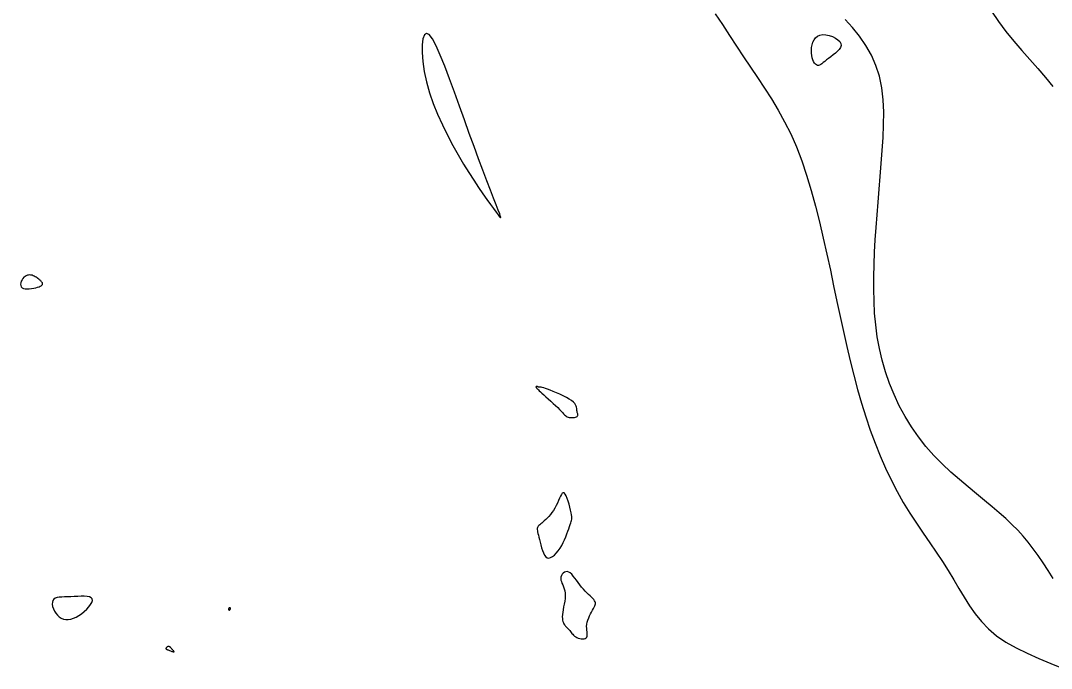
# Model space of a CAD drawing. Extents: x 3040093 to 3056816, y 408076 to 509144.
# Drawn here: x 3046527.7 to 3046611.4, y 435437.4 to 435490 of the extents above; entities that cross this region are included whole.
import ezdxf

# ---------------------------------------------------------------- set-up
doc = ezdxf.new("R2010")
doc.units = 0
doc.layers.add('V-CHAN-CONT-EL17', color=7, linetype='Continuous')

msp = doc.modelspace()

# ---------------------------------------------------------------- linework, layer by layer
at = {"layer": 'V-CHAN-CONT-EL17'}
for points in [[(3046584.113, 435490.509), (3046584.687, 435489.632), (3046585.259, 435488.757), (3046585.832, 435487.888), (3046586.405, 435487.028), (3046586.981, 435486.179), (3046587.555, 435485.33), (3046588.122, 435484.474), (3046588.679, 435483.598), (3046589.22, 435482.693), (3046589.74, 435481.749), (3046590.236, 435480.755), (3046590.701, 435479.7), (3046591.133, 435478.578), (3046591.533, 435477.398), (3046591.906, 435476.169), (3046592.253, 435474.904), (3046592.579, 435473.613), (3046592.886, 435472.309), (3046593.177, 435471.003), (3046593.457, 435469.705), (3046593.727, 435468.426), (3046593.992, 435467.168), (3046594.255, 435465.929), (3046594.52, 435464.709), (3046594.789, 435463.509), (3046595.068, 435462.328), (3046595.358, 435461.166), (3046595.664, 435460.023), (3046595.989, 435458.898), (3046596.333, 435457.794), (3046596.699, 435456.714), (3046597.087, 435455.658), (3046597.497, 435454.631), (3046597.931, 435453.633), (3046598.39, 435452.669), (3046598.874, 435451.739), (3046599.383, 435450.845), (3046599.911, 435449.985), (3046600.45, 435449.155), (3046600.991, 435448.35), (3046601.528, 435447.567), (3046602.052, 435446.802), (3046602.555, 435446.051), (3046603.03, 435445.31), (3046603.473, 435444.576), (3046603.896, 435443.853), (3046604.316, 435443.147), (3046604.749, 435442.461), (3046605.214, 435441.801), (3046605.725, 435441.172), (3046606.301, 435440.579), (3046606.957, 435440.026), (3046607.705, 435439.517), (3046608.536, 435439.045), (3046609.433, 435438.603), (3046610.382, 435438.184), (3046611.369, 435437.778), (3046612.376, 435437.378)], [(3046606.545, 435490.71), (3046607.116, 435489.876), (3046607.718, 435489.065), (3046608.347, 435488.281), (3046608.997, 435487.527), (3046609.654, 435486.794), (3046610.304, 435486.072), (3046610.932, 435485.349), (3046611.521, 435484.617)], [(3046611.547, 435444.683), (3046611.133, 435445.322), (3046610.731, 435445.942), (3046610.334, 435446.533), (3046609.935, 435447.088), (3046609.529, 435447.611), (3046609.109, 435448.109), (3046608.67, 435448.59), (3046608.206, 435449.063), (3046607.711, 435449.533), (3046607.179, 435450.01), (3046606.604, 435450.5), (3046605.984, 435451.01), (3046605.326, 435451.544), (3046604.642, 435452.105), (3046603.944, 435452.695), (3046603.241, 435453.316), (3046602.546, 435453.972), (3046601.87, 435454.665), (3046601.224, 435455.397), (3046600.617, 435456.171), (3046600.053, 435456.982), (3046599.533, 435457.827), (3046599.06, 435458.7), (3046598.634, 435459.597), (3046598.257, 435460.514), (3046597.931, 435461.445), (3046597.658, 435462.387), (3046597.439, 435463.335), (3046597.268, 435464.289), (3046597.143, 435465.249), (3046597.057, 435466.216), (3046597.006, 435467.189), (3046596.985, 435468.168), (3046596.99, 435469.155), (3046597.015, 435470.149), (3046597.056, 435471.15), (3046597.11, 435472.159), (3046597.176, 435473.175), (3046597.25, 435474.197), (3046597.332, 435475.226), (3046597.417, 435476.262), (3046597.505, 435477.304), (3046597.592, 435478.353), (3046597.675, 435479.406), (3046597.744, 435480.457), (3046597.786, 435481.5), (3046597.788, 435482.527), (3046597.739, 435483.53), (3046597.627, 435484.502), (3046597.438, 435485.435), (3046597.162, 435486.322), (3046596.79, 435487.157), (3046596.336, 435487.944), (3046595.819, 435488.686), (3046595.256, 435489.388), (3046594.667, 435490.055)]]:
    msp.add_lwpolyline(points, dxfattribs=at)
for points in [[(3046563.334, 435483.023), (3046562.929, 435484.149), (3046562.531, 435485.237), (3046562.147, 435486.249), (3046561.783, 435487.15), (3046561.446, 435487.903), (3046561.142, 435488.471), (3046560.879, 435488.819), (3046560.661, 435488.921), (3046560.492, 435488.796), (3046560.376, 435488.474), (3046560.314, 435487.986), (3046560.308, 435487.361), (3046560.363, 435486.631), (3046560.48, 435485.826), (3046560.661, 435484.975), (3046560.908, 435484.105), (3046561.212, 435483.229), (3046561.564, 435482.355), (3046561.952, 435481.492), (3046562.367, 435480.647), (3046562.799, 435479.83), (3046563.238, 435479.049), (3046563.673, 435478.313), (3046564.094, 435477.628), (3046564.499, 435476.998), (3046564.881, 435476.422), (3046565.237, 435475.903), (3046565.562, 435475.441), (3046565.854, 435475.037), (3046566.107, 435474.692), (3046566.318, 435474.407), (3046566.483, 435474.184), (3046566.601, 435474.031), (3046566.673, 435473.954), (3046566.698, 435473.962), (3046566.675, 435474.062), (3046566.606, 435474.263), (3046566.489, 435474.572), (3046566.325, 435474.997), (3046566.114, 435475.544), (3046565.86, 435476.202), (3046565.57, 435476.963), (3046565.247, 435477.814), (3046564.897, 435478.743), (3046564.526, 435479.741), (3046564.138, 435480.795), (3046563.739, 435481.894)], [(3046591.925, 435487.538), (3046591.941, 435487.764), (3046591.981, 435487.989), (3046592.046, 435488.204), (3046592.139, 435488.4), (3046592.264, 435488.568), (3046592.422, 435488.699), (3046592.617, 435488.785), (3046592.848, 435488.818), (3046593.103, 435488.803), (3046593.367, 435488.747), (3046593.627, 435488.657), (3046593.866, 435488.539), (3046594.071, 435488.401), (3046594.226, 435488.25), (3046594.318, 435488.091), (3046594.334, 435487.932), (3046594.285, 435487.773), (3046594.182, 435487.617), (3046594.038, 435487.463), (3046593.866, 435487.312), (3046593.678, 435487.167), (3046593.488, 435487.026), (3046593.307, 435486.892), (3046593.147, 435486.765), (3046593.006, 435486.648), (3046592.882, 435486.545), (3046592.771, 435486.457), (3046592.672, 435486.388), (3046592.581, 435486.341), (3046592.495, 435486.318), (3046592.412, 435486.323), (3046592.329, 435486.359), (3046592.248, 435486.423), (3046592.172, 435486.514), (3046592.101, 435486.631), (3046592.039, 435486.772), (3046591.989, 435486.935), (3046591.951, 435487.118), (3046591.929, 435487.32)], [(3046527.891, 435469.031), (3046527.819, 435468.921), (3046527.761, 435468.802), (3046527.721, 435468.679), (3046527.703, 435468.558), (3046527.711, 435468.446), (3046527.75, 435468.348), (3046527.823, 435468.27), (3046527.932, 435468.217), (3046528.072, 435468.188), (3046528.234, 435468.179), (3046528.409, 435468.186), (3046528.59, 435468.206), (3046528.768, 435468.236), (3046528.934, 435468.273), (3046529.081, 435468.314), (3046529.202, 435468.354), (3046529.297, 435468.395), (3046529.37, 435468.435), (3046529.423, 435468.474), (3046529.459, 435468.512), (3046529.481, 435468.549), (3046529.491, 435468.584), (3046529.492, 435468.616), (3046529.486, 435468.647), (3046529.475, 435468.677), (3046529.457, 435468.706), (3046529.434, 435468.735), (3046529.404, 435468.766), (3046529.369, 435468.8), (3046529.329, 435468.836), (3046529.282, 435468.877), (3046529.231, 435468.922), (3046529.174, 435468.972), (3046529.112, 435469.023), (3046529.045, 435469.074), (3046528.973, 435469.124), (3046528.896, 435469.171), (3046528.814, 435469.214), (3046528.727, 435469.251), (3046528.636, 435469.281), (3046528.541, 435469.301), (3046528.444, 435469.31), (3046528.346, 435469.306), (3046528.249, 435469.287), (3046528.153, 435469.252), (3046528.061, 435469.199), (3046527.973, 435469.125)], [(3046569.61, 435460.117), (3046569.628, 435460.095), (3046569.654, 435460.067), (3046569.692, 435460.029), (3046569.746, 435459.978), (3046569.818, 435459.91), (3046569.914, 435459.823), (3046570.037, 435459.713), (3046570.187, 435459.577), (3046570.361, 435459.421), (3046570.551, 435459.25), (3046570.748, 435459.07), (3046570.947, 435458.888), (3046571.138, 435458.709), (3046571.317, 435458.54), (3046571.473, 435458.386), (3046571.604, 435458.252), (3046571.711, 435458.137), (3046571.801, 435458.041), (3046571.877, 435457.961), (3046571.947, 435457.896), (3046572.014, 435457.845), (3046572.085, 435457.805), (3046572.165, 435457.774), (3046572.256, 435457.753), (3046572.358, 435457.74), (3046572.463, 435457.734), (3046572.569, 435457.737), (3046572.67, 435457.747), (3046572.762, 435457.766), (3046572.84, 435457.791), (3046572.899, 435457.824), (3046572.936, 435457.865), (3046572.954, 435457.912), (3046572.957, 435457.965), (3046572.948, 435458.025), (3046572.931, 435458.089), (3046572.911, 435458.159), (3046572.891, 435458.234), (3046572.875, 435458.313), (3046572.866, 435458.395), (3046572.858, 435458.482), (3046572.844, 435458.573), (3046572.817, 435458.67), (3046572.771, 435458.772), (3046572.697, 435458.879), (3046572.59, 435458.993), (3046572.442, 435459.113), (3046572.25, 435459.24), (3046572.021, 435459.371), (3046571.766, 435459.502), (3046571.497, 435459.629), (3046571.224, 435459.751), (3046570.959, 435459.862), (3046570.713, 435459.96), (3046570.497, 435460.041), (3046570.32, 435460.103), (3046570.179, 435460.147), (3046570.069, 435460.177), (3046569.987, 435460.195), (3046569.926, 435460.204), (3046569.883, 435460.206), (3046569.853, 435460.205), (3046569.831, 435460.202), (3046569.812, 435460.202), (3046569.797, 435460.203), (3046569.783, 435460.205), (3046569.77, 435460.209), (3046569.757, 435460.213), (3046569.744, 435460.219), (3046569.729, 435460.226), (3046569.713, 435460.233), (3046569.694, 435460.24), (3046569.674, 435460.248), (3046569.652, 435460.255), (3046569.631, 435460.26), (3046569.61, 435460.264), (3046569.592, 435460.266), (3046569.576, 435460.265), (3046569.564, 435460.26), (3046569.557, 435460.252), (3046569.554, 435460.241), (3046569.554, 435460.227), (3046569.558, 435460.211), (3046569.565, 435460.194), (3046569.574, 435460.175), (3046569.584, 435460.156), (3046569.596, 435460.136)], [(3046570.601, 435446.332), (3046570.743, 435446.365), (3046570.894, 435446.446), (3046571.049, 435446.569), (3046571.205, 435446.728), (3046571.358, 435446.915), (3046571.505, 435447.125), (3046571.641, 435447.349), (3046571.765, 435447.583), (3046571.876, 435447.82), (3046571.976, 435448.056), (3046572.064, 435448.286), (3046572.142, 435448.506), (3046572.211, 435448.71), (3046572.272, 435448.894), (3046572.325, 435449.053), (3046572.371, 435449.184), (3046572.41, 435449.294), (3046572.439, 435449.393), (3046572.459, 435449.487), (3046572.467, 435449.588), (3046572.464, 435449.703), (3046572.447, 435449.842), (3046572.415, 435450.013), (3046572.369, 435450.221), (3046572.31, 435450.456), (3046572.24, 435450.704), (3046572.163, 435450.949), (3046572.081, 435451.177), (3046571.997, 435451.375), (3046571.913, 435451.526), (3046571.833, 435451.618), (3046571.756, 435451.639), (3046571.684, 435451.596), (3046571.613, 435451.5), (3046571.54, 435451.36), (3046571.465, 435451.188), (3046571.385, 435450.995), (3046571.297, 435450.79), (3046571.2, 435450.585), (3046571.092, 435450.388), (3046570.975, 435450.201), (3046570.851, 435450.026), (3046570.724, 435449.863), (3046570.595, 435449.712), (3046570.468, 435449.576), (3046570.345, 435449.453), (3046570.228, 435449.345), (3046570.121, 435449.252), (3046570.023, 435449.172), (3046569.935, 435449.102), (3046569.859, 435449.039), (3046569.794, 435448.98), (3046569.741, 435448.923), (3046569.7, 435448.863), (3046569.673, 435448.799), (3046569.659, 435448.728), (3046569.657, 435448.648), (3046569.666, 435448.555), (3046569.686, 435448.448), (3046569.714, 435448.325), (3046569.749, 435448.183), (3046569.791, 435448.02), (3046569.837, 435447.833), (3046569.888, 435447.623), (3046569.944, 435447.398), (3046570.007, 435447.17), (3046570.078, 435446.948), (3046570.158, 435446.745), (3046570.249, 435446.571), (3046570.352, 435446.438), (3046570.469, 435446.355)], [(3046572.992, 435439.826), (3046573.11, 435439.792), (3046573.229, 435439.772), (3046573.346, 435439.766), (3046573.455, 435439.775), (3046573.55, 435439.802), (3046573.628, 435439.846), (3046573.684, 435439.908), (3046573.714, 435439.99), (3046573.723, 435440.09), (3046573.717, 435440.206), (3046573.702, 435440.335), (3046573.685, 435440.477), (3046573.672, 435440.629), (3046573.669, 435440.789), (3046573.682, 435440.955), (3046573.715, 435441.125), (3046573.767, 435441.297), (3046573.833, 435441.468), (3046573.909, 435441.636), (3046573.99, 435441.798), (3046574.071, 435441.952), (3046574.15, 435442.096), (3046574.221, 435442.227), (3046574.281, 435442.343), (3046574.328, 435442.446), (3046574.36, 435442.539), (3046574.376, 435442.626), (3046574.375, 435442.708), (3046574.356, 435442.789), (3046574.317, 435442.871), (3046574.257, 435442.958), (3046574.175, 435443.051), (3046574.074, 435443.152), (3046573.957, 435443.262), (3046573.828, 435443.382), (3046573.69, 435443.513), (3046573.546, 435443.655), (3046573.4, 435443.809), (3046573.255, 435443.977), (3046573.113, 435444.157), (3046572.976, 435444.344), (3046572.842, 435444.531), (3046572.711, 435444.709), (3046572.583, 435444.873), (3046572.457, 435445.013), (3046572.332, 435445.124), (3046572.209, 435445.198), (3046572.087, 435445.229), (3046571.97, 435445.22), (3046571.861, 435445.179), (3046571.764, 435445.11), (3046571.682, 435445.019), (3046571.618, 435444.911), (3046571.578, 435444.793), (3046571.563, 435444.669), (3046571.577, 435444.545), (3046571.613, 435444.419), (3046571.665, 435444.289), (3046571.727, 435444.152), (3046571.79, 435444.005), (3046571.849, 435443.847), (3046571.896, 435443.675), (3046571.924, 435443.486), (3046571.929, 435443.279), (3046571.914, 435443.058), (3046571.884, 435442.828), (3046571.845, 435442.595), (3046571.801, 435442.365), (3046571.758, 435442.141), (3046571.722, 435441.931), (3046571.698, 435441.738), (3046571.689, 435441.567), (3046571.695, 435441.418), (3046571.714, 435441.287), (3046571.743, 435441.174), (3046571.78, 435441.077), (3046571.823, 435440.992), (3046571.869, 435440.919), (3046571.916, 435440.855), (3046571.963, 435440.798), (3046572.009, 435440.746), (3046572.055, 435440.698), (3046572.102, 435440.652), (3046572.148, 435440.604), (3046572.196, 435440.555), (3046572.245, 435440.501), (3046572.296, 435440.44), (3046572.349, 435440.372), (3046572.406, 435440.299), (3046572.467, 435440.222), (3046572.533, 435440.144), (3046572.607, 435440.068), (3046572.689, 435439.995), (3046572.779, 435439.929), (3046572.88, 435439.872)], [(3046531.002, 435441.449), (3046531.179, 435441.381), (3046531.368, 435441.348), (3046531.567, 435441.347), (3046531.774, 435441.379), (3046531.988, 435441.443), (3046532.207, 435441.537), (3046532.43, 435441.662), (3046532.654, 435441.816), (3046532.87, 435441.99), (3046533.071, 435442.178), (3046533.246, 435442.37), (3046533.387, 435442.558), (3046533.485, 435442.735), (3046533.531, 435442.892), (3046533.516, 435443.02), (3046533.434, 435443.114), (3046533.293, 435443.176), (3046533.102, 435443.212), (3046532.873, 435443.228), (3046532.616, 435443.229), (3046532.342, 435443.22), (3046532.06, 435443.206), (3046531.782, 435443.194), (3046531.517, 435443.186), (3046531.27, 435443.18), (3046531.042, 435443.17), (3046530.838, 435443.151), (3046530.661, 435443.118), (3046530.514, 435443.066), (3046530.399, 435442.99), (3046530.321, 435442.884), (3046530.28, 435442.747), (3046530.276, 435442.584), (3046530.305, 435442.403), (3046530.363, 435442.215), (3046530.449, 435442.026), (3046530.559, 435441.847), (3046530.69, 435441.685), (3046530.838, 435441.55)], [(3046544.62, 435442.114), (3046544.631, 435442.112), (3046544.642, 435442.113), (3046544.654, 435442.115), (3046544.667, 435442.121), (3046544.68, 435442.128), (3046544.693, 435442.137), (3046544.705, 435442.148), (3046544.718, 435442.161), (3046544.729, 435442.175), (3046544.739, 435442.19), (3046544.747, 435442.205), (3046544.752, 435442.22), (3046544.755, 435442.235), (3046544.756, 435442.248), (3046544.752, 435442.26), (3046544.745, 435442.27), (3046544.735, 435442.278), (3046544.723, 435442.285), (3046544.708, 435442.289), (3046544.693, 435442.292), (3046544.677, 435442.292), (3046544.662, 435442.292), (3046544.649, 435442.289), (3046544.637, 435442.285), (3046544.626, 435442.279), (3046544.618, 435442.271), (3046544.61, 435442.262), (3046544.605, 435442.252), (3046544.6, 435442.241), (3046544.597, 435442.229), (3046544.594, 435442.216), (3046544.592, 435442.202), (3046544.591, 435442.187), (3046544.592, 435442.173), (3046544.593, 435442.159), (3046544.595, 435442.146), (3046544.599, 435442.135), (3046544.605, 435442.126), (3046544.612, 435442.118)], [(3046539.519, 435438.952), (3046539.532, 435438.942), (3046539.551, 435438.932), (3046539.575, 435438.921), (3046539.606, 435438.91), (3046539.643, 435438.896), (3046539.688, 435438.88), (3046539.74, 435438.86), (3046539.799, 435438.837), (3046539.863, 435438.811), (3046539.928, 435438.785), (3046539.991, 435438.761), (3046540.049, 435438.741), (3046540.099, 435438.726), (3046540.136, 435438.719), (3046540.159, 435438.722), (3046540.165, 435438.736), (3046540.155, 435438.76), (3046540.133, 435438.791), (3046540.102, 435438.827), (3046540.066, 435438.867), (3046540.027, 435438.908), (3046539.989, 435438.948), (3046539.954, 435438.985), (3046539.925, 435439.017), (3046539.901, 435439.045), (3046539.882, 435439.068), (3046539.867, 435439.087), (3046539.853, 435439.103), (3046539.84, 435439.116), (3046539.827, 435439.126), (3046539.812, 435439.133), (3046539.795, 435439.139), (3046539.776, 435439.143), (3046539.755, 435439.145), (3046539.733, 435439.146), (3046539.711, 435439.146), (3046539.69, 435439.144), (3046539.67, 435439.142), (3046539.651, 435439.138), (3046539.635, 435439.134), (3046539.62, 435439.13), (3046539.607, 435439.124), (3046539.596, 435439.117), (3046539.585, 435439.11), (3046539.575, 435439.101), (3046539.565, 435439.09), (3046539.555, 435439.078), (3046539.544, 435439.065), (3046539.534, 435439.051), (3046539.525, 435439.035), (3046539.516, 435439.02), (3046539.51, 435439.005), (3046539.507, 435438.99), (3046539.507, 435438.976), (3046539.51, 435438.963)]]:
    msp.add_lwpolyline(points, close=True, dxfattribs=at)

doc.saveas('drawing.dxf')
